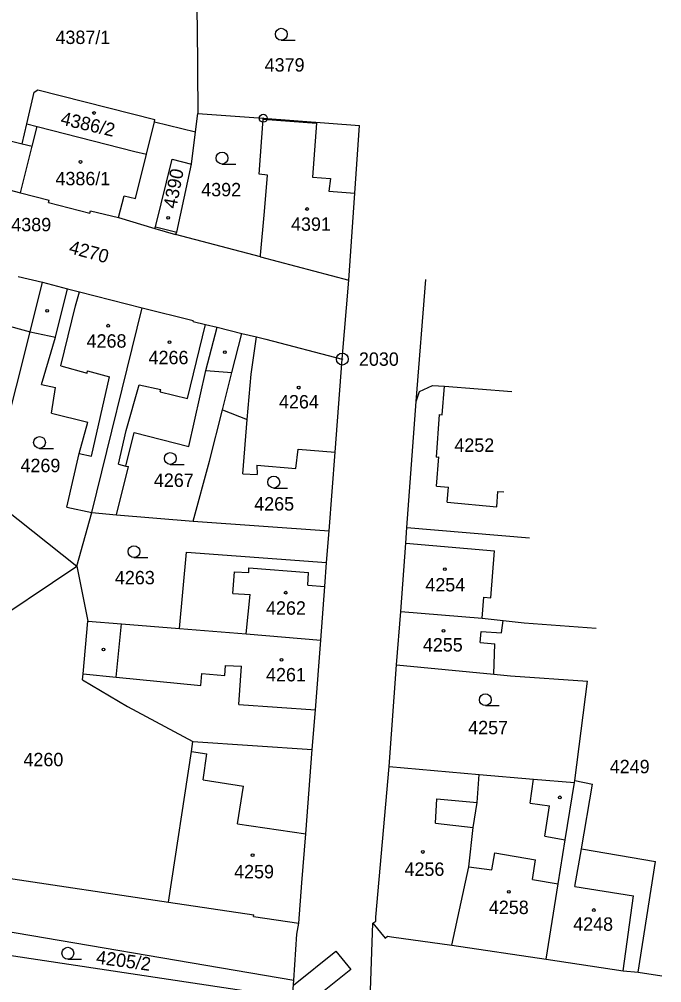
# Model space of a CAD drawing. Extents: x -735092 to -733385, y -1122435 to -1118992.
# Drawn here: x -734279.2 to -734197.7, y -1119977.2 to -1119855 of the extents above; entities that cross this region are included whole.
import ezdxf

# ---------------------------------------------------------------- set-up
doc = ezdxf.new("R2010")
doc.units = 0
for name, color, linetype in [('Vrstva 1', 7, 'Continuous'), ('Vrstva 16', 7, 'Continuous'), ('Vrstva 17', 7, 'Continuous'), ('Vrstva 18', 7, 'Continuous'), ('Vrstva 19', 7, 'Continuous'), ('Vrstva 25', 7, 'Continuous'), ('Vrstva 27', 7, 'Continuous'), ('Vrstva 4', 7, 'Continuous')]:
    doc.layers.add(name, color=color, linetype=linetype)

msp = doc.modelspace()

# ---------------------------------------------------------------- linework, layer by layer
at = {"layer": 'Vrstva 1'}
for points in [[(-734256.69, -1119853.08), (-734256.63, -1119855.69)], [(-734256.63, -1119855.69), (-734256.53, -1119866.89)], [(-734277.31, -1119864.19), (-734276.85, -1119863.89)], [(-734276.85, -1119863.89), (-734261.98, -1119867.68)], [(-734278.24, -1119868.23), (-734277.31, -1119864.19)], [(-734262.05, -1119867.95), (-734261.98, -1119867.68)], [(-734256.82, -1119869.23), (-734256.53, -1119866.89)], [(-734256.53, -1119866.89), (-734248.24, -1119867.51)], [(-734248.77, -1119874.63), (-734248.25, -1119867.65)], [(-734248.25, -1119867.65), (-734248.24, -1119867.51)], [(-734248.24, -1119867.51), (-734236.05, -1119868.43)], [(-734278.82, -1119870.75), (-734278.24, -1119868.23)], [(-734278.24, -1119868.23), (-734276.93, -1119868.57)], [(-734276.93, -1119868.57), (-734264.52, -1119871.74)], [(-734263.06, -1119872.09), (-734262.05, -1119867.95)], [(-734262.05, -1119867.95), (-734256.82, -1119869.23)], [(-734236.63, -1119877.02), (-734236.05, -1119868.43)], [(-734281.35, -1119870.11), (-734278.82, -1119870.75)], [(-734257.33, -1119873.34), (-734256.82, -1119869.23)], [(-734279.05, -1119876.97), (-734277.56, -1119871.07)], [(-734278.82, -1119870.75), (-734277.56, -1119871.07)], [(-734264.52, -1119871.74), (-734263.06, -1119872.09)], [(-734261.93, -1119881.28), (-734259.81, -1119872.72)], [(-734259.81, -1119872.72), (-734257.33, -1119873.34)], [(-734259.22, -1119881.95), (-734257.33, -1119873.34)], [(-734247.7, -1119874.72), (-734248.77, -1119874.63)], [(-734248.1, -1119879.34), (-734247.7, -1119874.72)], [(-734282.77, -1119876.02), (-734279.05, -1119876.97)], [(-734279.05, -1119876.97), (-734275.41, -1119877.92)], [(-734237.39, -1119888.05), (-734236.63, -1119877.02)], [(-734275.48, -1119878.21), (-734275.41, -1119877.92)], [(-734275.48, -1119878.21), (-734270.22, -1119879.55)], [(-734270.22, -1119879.55), (-734270.15, -1119879.26)], [(-734270.15, -1119879.26), (-734266.59, -1119880.13)], [(-734248.59, -1119884.89), (-734248.1, -1119879.34)], [(-734266.59, -1119880.13), (-734261.98, -1119881.49)], [(-734261.98, -1119881.49), (-734261.93, -1119881.28)], [(-734261.98, -1119881.49), (-734259.36, -1119882.27)], [(-734259.36, -1119882.27), (-734259.22, -1119881.95)], [(-734248.61, -1119885.09), (-734259.36, -1119882.27)], [(-734248.61, -1119885.09), (-734248.59, -1119884.89)], [(-734248.61, -1119885.09), (-734237.39, -1119888.05)], [(-734279.33, -1119887.58), (-734276.26, -1119888.32)], [(-734277.79, -1119894.61), (-734276.26, -1119888.32)], [(-734276.26, -1119888.32), (-734273.06, -1119889.15)], [(-734238.22, -1119898.08), (-734237.39, -1119888.05)], [(-734228.84, -1119903.46), (-734227.63, -1119887.99)], [(-734273.06, -1119889.15), (-734271.55, -1119889.54)], [(-734271.55, -1119889.54), (-734263.59, -1119891.56)], [(-734269.98, -1119917.53), (-734263.59, -1119891.56)], [(-734263.59, -1119891.56), (-734257.12, -1119893.19)], [(-734257.14, -1119893.29), (-734257.12, -1119893.19)], [(-734257.14, -1119893.29), (-734255.57, -1119893.68)], [(-734283.1, -1119915.46), (-734277.79, -1119894.61)], [(-734281.36, -1119893.66), (-734277.79, -1119894.61)], [(-734277.79, -1119894.61), (-734274.6, -1119895.28)], [(-734255.57, -1119893.68), (-734254.07, -1119894.04)], [(-734254.07, -1119894.04), (-734250.95, -1119894.81)], [(-734276.36, -1119901.31), (-734274.6, -1119895.28)], [(-734252.22, -1119899.79), (-734250.95, -1119894.81)], [(-734250.95, -1119894.81), (-734249.12, -1119895.24)], [(-734249.12, -1119895.24), (-734247.91, -1119895.53)], [(-734247.91, -1119895.53), (-734238.22, -1119898.08)], [(-734239.13, -1119909.89), (-734238.22, -1119898.08)], [(-734257.7, -1119909.17), (-734255.51, -1119899.51)], [(-734255.51, -1119899.51), (-734252.22, -1119899.79)], [(-734253.42, -1119904.53), (-734252.22, -1119899.79)], [(-734276.36, -1119901.31), (-734274.6, -1119901.67)], [(-734275.09, -1119904.96), (-734274.6, -1119901.67)], [(-734228.43, -1119902.19), (-734226.77, -1119901.41)], [(-734226.77, -1119901.41), (-734225.26, -1119901.5)], [(-734225.26, -1119901.5), (-734216.7, -1119902.18)], [(-734228.84, -1119903.46), (-734228.43, -1119902.19)], [(-734230.01, -1119919.44), (-734228.84, -1119903.46)], [(-734275.09, -1119904.96), (-734270.5, -1119906.09)], [(-734255.07, -1119911.03), (-734253.42, -1119904.53)], [(-734253.42, -1119904.53), (-734250.27, -1119905.74)], [(-734271.61, -1119910.05), (-734270.5, -1119906.09)], [(-734250.85, -1119912.63), (-734250.27, -1119905.74)], [(-734265.67, -1119911.65), (-734264.62, -1119907.39)], [(-734264.62, -1119907.39), (-734257.7, -1119909.17)], [(-734273.17, -1119916.86), (-734271.61, -1119910.05)], [(-734244.09, -1119911.98), (-734243.82, -1119909.51)], [(-734243.82, -1119909.51), (-734239.13, -1119909.89)], [(-734239.89, -1119919.87), (-734239.13, -1119909.89)], [(-734266.85, -1119917.85), (-734265.35, -1119911.73)], [(-734265.67, -1119911.65), (-734265.35, -1119911.73)], [(-734257.15, -1119918.65), (-734255.07, -1119911.03)], [(-734249.06, -1119911.52), (-734249.03, -1119912.74)], [(-734249.06, -1119911.52), (-734244.09, -1119911.98)], [(-734250.85, -1119912.63), (-734249.03, -1119912.74)], [(-734283.1, -1119915.46), (-734271.9, -1119924.37)], [(-734273.17, -1119916.86), (-734269.98, -1119917.53)], [(-734271.9, -1119924.37), (-734269.98, -1119917.53)], [(-734269.98, -1119917.53), (-734266.85, -1119917.85)], [(-734266.85, -1119917.85), (-734257.15, -1119918.65)], [(-734257.15, -1119918.65), (-734239.89, -1119919.87)], [(-734240.2, -1119923.91), (-734239.89, -1119919.87)], [(-734230.15, -1119921.42), (-734230.01, -1119919.44)], [(-734230.01, -1119919.44), (-734214.46, -1119920.76)], [(-734230.79, -1119930.1), (-734230.15, -1119921.42)], [(-734258.88, -1119932.26), (-734258, -1119922.59)], [(-734258, -1119922.59), (-734240.2, -1119923.91)], [(-734240.43, -1119926.95), (-734240.2, -1119923.91)], [(-734296.88, -1119941.11), (-734271.9, -1119924.37)], [(-734271.9, -1119924.37), (-734270.5, -1119931.32)], [(-734240.95, -1119933.73), (-734240.43, -1119926.95)], [(-734231.35, -1119936.9), (-734230.79, -1119930.1)], [(-734230.79, -1119930.1), (-734220.46, -1119930.94)], [(-734271.08, -1119938.04), (-734270.5, -1119931.32)], [(-734270.5, -1119931.32), (-734266.21, -1119931.67)], [(-734220.46, -1119930.94), (-734217.8, -1119931.24)], [(-734217.8, -1119931.24), (-734215.15, -1119931.53)], [(-734266.21, -1119931.67), (-734258.88, -1119932.26)], [(-734258.88, -1119932.26), (-734250.4, -1119932.95)], [(-734215.15, -1119931.53), (-734206.01, -1119932.21)], [(-734250.4, -1119932.95), (-734240.95, -1119933.73)], [(-734241.63, -1119942.58), (-734240.95, -1119933.73)], [(-734232.29, -1119949.77), (-734231.35, -1119936.9)], [(-734231.35, -1119936.9), (-734218.99, -1119938.07)], [(-734271.15, -1119938.8), (-734271.08, -1119938.04)], [(-734218.99, -1119938.07), (-734216.89, -1119938.27)], [(-734216.89, -1119938.27), (-734207.11, -1119938.94)], [(-734271.15, -1119938.8), (-734265.46, -1119942.15)], [(-734208.74, -1119951.58), (-734207.11, -1119938.94)], [(-734265.46, -1119942.15), (-734257.19, -1119946.61)], [(-734242.03, -1119947.63), (-734241.63, -1119942.58)], [(-734257.36, -1119947.87), (-734257.19, -1119946.61)], [(-734257.19, -1119946.61), (-734242.03, -1119947.63)], [(-734260.28, -1119967.02), (-734257.36, -1119947.87)], [(-734242.85, -1119958.34), (-734242.03, -1119947.63)], [(-734233.97, -1119968.91), (-734232.29, -1119949.77)], [(-734232.29, -1119949.77), (-734220.84, -1119950.79)], [(-734221.1, -1119954.35), (-734220.84, -1119950.79)], [(-734220.84, -1119950.79), (-734213.95, -1119951.39)], [(-734213.95, -1119951.39), (-734208.77, -1119951.83)], [(-734209.93, -1119959.11), (-734208.77, -1119951.83)], [(-734208.77, -1119951.83), (-734208.74, -1119951.58)], [(-734208.74, -1119951.58), (-734206.5, -1119952.02)], [(-734207.88, -1119960.22), (-734206.5, -1119952.02)], [(-734221.61, -1119957.51), (-734221.1, -1119954.35)], [(-734222.15, -1119962.5), (-734221.61, -1119957.51)], [(-734243.34, -1119964.56), (-734242.85, -1119958.34)], [(-734210.82, -1119964.66), (-734209.93, -1119959.11)], [(-734207.88, -1119960.22), (-734198.49, -1119961.86)], [(-734200.69, -1119975.9), (-734198.49, -1119961.86)], [(-734224.33, -1119972.47), (-734222.15, -1119962.5)], [(-734281.73, -1119963.79), (-734260.28, -1119967.02)], [(-734243.74, -1119969.66), (-734243.34, -1119964.56)], [(-734212.35, -1119974.25), (-734210.82, -1119964.66)], [(-734260.28, -1119967.02), (-734249.43, -1119968.62)], [(-734249.46, -1119968.8), (-734249.43, -1119968.62)], [(-734249.46, -1119968.8), (-734243.74, -1119969.66)], [(-734233.98, -1119969.41), (-734233.97, -1119968.91)], [(-734287.06, -1119969.63), (-734244.36, -1119976.92)], [(-734243.97, -1119971.08), (-734243.74, -1119969.66)], [(-734234.74, -1119980.64), (-734234.34, -1119969.65)], [(-734234.34, -1119969.65), (-734233.98, -1119969.41)], [(-734234.34, -1119969.65), (-734232.8, -1119971.57)], [(-734244.36, -1119976.92), (-734243.97, -1119971.08)], [(-734232.8, -1119971.57), (-734232.47, -1119971.33)], [(-734232.47, -1119971.33), (-734231.99, -1119971.42)], [(-734231.99, -1119971.42), (-734224.33, -1119972.47)], [(-734224.33, -1119972.47), (-734212.35, -1119974.25)], [(-734284.75, -1119973.09), (-734244.54, -1119979.16)], [(-734212.35, -1119974.25), (-734202.6, -1119975.7)], [(-734202.6, -1119975.7), (-734200.69, -1119975.9)], [(-734200.69, -1119975.9), (-734197.7, -1119976.37)], [(-734244.54, -1119979.16), (-734244.36, -1119976.92)]]:
    msp.add_lwpolyline(points, dxfattribs=at)
at = {"layer": 'Vrstva 25'}
for points in [[(-734245.96, -1119857.6), (-734244.21, -1119857.6)], [(-734253.47, -1119873.32), (-734251.72, -1119873.32)], [(-734276.62, -1119909.41), (-734274.87, -1119909.41)], [(-734260.04, -1119911.44), (-734258.29, -1119911.44)], [(-734246.91, -1119914.44), (-734245.16, -1119914.44)], [(-734264.64, -1119923.26), (-734262.89, -1119923.26)], [(-734220.07, -1119942.06), (-734218.32, -1119942.06)], [(-734273.03, -1119974.23), (-734271.28, -1119974.23)]]:
    msp.add_lwpolyline(points, dxfattribs=at)
for centre, radius in [((-734245.96, -1119856.85), 0.75), ((-734269.71, -1119866.85), 0.175), ((-734248.24, -1119867.51), 0.5), ((-734248.24, -1119867.51), 0.032), ((-734253.47, -1119872.57), 0.75), ((-734271.41, -1119873.06), 0.175), ((-734260.3, -1119880.14), 0.175), ((-734242.69, -1119879.03), 0.175), ((-734275.64, -1119891.96), 0.175), ((-734267.93, -1119893.84), 0.175), ((-734260.15, -1119895.93), 0.175), ((-734253.11, -1119897.21), 0.175), ((-734238.22, -1119898.08), 0.75), ((-734238.22, -1119898.08), 0.032), ((-734243.75, -1119901.7), 0.175), ((-734276.62, -1119908.66), 0.75), ((-734260.04, -1119910.69), 0.75), ((-734246.91, -1119913.69), 0.75), ((-734264.64, -1119922.51), 0.75), ((-734225.21, -1119924.74), 0.175), ((-734245.4, -1119927.72), 0.175), ((-734225.38, -1119932.57), 0.175), ((-734268.5, -1119934.94), 0.175), ((-734245.92, -1119936.26), 0.175), ((-734220.07, -1119941.31), 0.75), ((-734210.61, -1119953.7), 0.175), ((-734228, -1119960.63), 0.175), ((-734249.59, -1119961.03), 0.175), ((-734217.1, -1119965.68), 0.175), ((-734206.31, -1119968), 0.175), ((-734273.03, -1119973.48), 0.75)]:
    msp.add_circle(centre, radius, dxfattribs=at)
at = {"layer": 'Vrstva 27'}
for points in [[(-734244.41, -1119977.53), (-734239.02, -1119973.21)], [(-734239.02, -1119973.21), (-734237.14, -1119975.55)], [(-734237.14, -1119975.55), (-734241.77, -1119979.26)]]:
    msp.add_lwpolyline(points, dxfattribs=at)
at = {"layer": 'Vrstva 4'}
for points in [[(-734248.25, -1119867.65), (-734241.47, -1119868.15)], [(-734277.56, -1119871.07), (-734276.93, -1119868.57)], [(-734241.47, -1119868.15), (-734241.99, -1119874.97)], [(-734264.45, -1119877.71), (-734263.06, -1119872.09)], [(-734241.99, -1119874.97), (-734239.73, -1119875.15), (-734239.91, -1119876.78), (-734236.63, -1119877.02)], [(-734266.59, -1119880.13), (-734265.9, -1119877.35)], [(-734265.9, -1119877.35), (-734264.45, -1119877.71)], [(-734261.93, -1119881.28), (-734259.22, -1119881.95)], [(-734274.6, -1119895.28), (-734273.06, -1119889.15)], [(-734272.06, -1119891.31), (-734271.55, -1119889.54)], [(-734273.94, -1119898.92), (-734272.06, -1119891.31)], [(-734257.84, -1119903.07), (-734255.57, -1119893.68)], [(-734255.51, -1119899.51), (-734254.07, -1119894.04)], [(-734249.77, -1119899.99), (-734249.12, -1119895.24)], [(-734273.94, -1119898.92), (-734270.58, -1119899.88)], [(-734270.58, -1119899.88), (-734270.52, -1119899.57)], [(-734270.52, -1119899.57), (-734267.76, -1119900.33)], [(-734270.03, -1119910.41), (-734267.76, -1119900.33)], [(-734250.27, -1119905.74), (-734249.77, -1119899.99)], [(-734265.64, -1119907.14), (-734263.98, -1119901.34)], [(-734263.98, -1119901.34), (-734261.25, -1119901.92)], [(-734261.32, -1119902.22), (-734261.25, -1119901.92)], [(-734225.55, -1119905.17), (-734225.26, -1119901.5)], [(-734261.32, -1119902.22), (-734257.84, -1119903.07)], [(-734226.25, -1119910.51), (-734225.87, -1119905.13)], [(-734225.87, -1119905.13), (-734225.55, -1119905.17)], [(-734266.61, -1119911.42), (-734265.64, -1119907.14)], [(-734271.61, -1119910.05), (-734270.03, -1119910.41)], [(-734226.25, -1119910.51), (-734225.96, -1119910.5)], [(-734226.25, -1119914.21), (-734225.96, -1119910.5)], [(-734266.61, -1119911.42), (-734265.67, -1119911.65)], [(-734226.25, -1119914.21), (-734224.75, -1119914.34)], [(-734224.9, -1119916.23), (-734224.75, -1119914.34)], [(-734218.63, -1119916.82), (-734218.47, -1119914.87)], [(-734218.47, -1119914.87), (-734217.72, -1119914.93)], [(-734224.9, -1119916.23), (-734218.63, -1119916.82)], [(-734230.15, -1119921.42), (-734218.89, -1119922.41)], [(-734219.38, -1119928.37), (-734218.89, -1119922.41)], [(-734252.11, -1119927.81), (-734251.89, -1119925.07)], [(-734251.89, -1119925.07), (-734250.09, -1119925.16)], [(-734250.09, -1119925.16), (-734250.07, -1119924.58)], [(-734250.07, -1119924.58), (-734242.49, -1119925.16)], [(-734242.57, -1119926.76), (-734242.49, -1119925.16)], [(-734242.57, -1119926.76), (-734240.43, -1119926.95)], [(-734252.11, -1119927.81), (-734249.9, -1119927.94)], [(-734250.4, -1119932.95), (-734249.9, -1119927.94)], [(-734220.46, -1119930.94), (-734220.25, -1119928.3)], [(-734220.25, -1119928.3), (-734219.38, -1119928.37)], [(-734218.01, -1119932.84), (-734217.8, -1119931.24)], [(-734266.92, -1119938.45), (-734266.21, -1119931.67)], [(-734220.71, -1119934.05), (-734220.6, -1119932.63)], [(-734220.6, -1119932.63), (-734218.01, -1119932.84)], [(-734220.71, -1119934.05), (-734218.86, -1119934.2)], [(-734218.99, -1119938.07), (-734218.86, -1119934.2)], [(-734253.13, -1119938.23), (-734253.02, -1119936.98)], [(-734253.02, -1119936.98), (-734251.02, -1119937.04)], [(-734251.36, -1119941.9), (-734251.02, -1119937.04)], [(-734271.08, -1119938.04), (-734266.92, -1119938.45)], [(-734266.92, -1119938.45), (-734256.18, -1119939.49)], [(-734256.18, -1119939.49), (-734256.03, -1119937.98)], [(-734256.03, -1119937.98), (-734253.13, -1119938.23)], [(-734251.36, -1119941.9), (-734241.63, -1119942.58)], [(-734257.36, -1119947.87), (-734255.42, -1119948.18)], [(-734255.87, -1119951.48), (-734255.42, -1119948.18)], [(-734255.87, -1119951.48), (-734250.77, -1119952.27)], [(-734214.38, -1119954.43), (-734213.95, -1119951.39)], [(-734251.5, -1119957.04), (-734250.77, -1119952.27)], [(-734226.39, -1119956.96), (-734226.24, -1119953.9)], [(-734226.24, -1119953.9), (-734221.1, -1119954.35)], [(-734214.38, -1119954.43), (-734211.93, -1119954.76)], [(-734212.53, -1119958.63), (-734211.93, -1119954.76)], [(-734251.5, -1119957.04), (-734242.85, -1119958.34)], [(-734226.39, -1119956.96), (-734221.61, -1119957.51)], [(-734212.53, -1119958.63), (-734209.93, -1119959.11)], [(-734219.24, -1119962.91), (-734218.87, -1119960.75)], [(-734218.87, -1119960.75), (-734213.69, -1119961.63)], [(-734208.72, -1119965), (-734207.88, -1119960.22)], [(-734214.11, -1119964.11), (-734213.69, -1119961.63)], [(-734222.15, -1119962.5), (-734219.24, -1119962.91)], [(-734214.11, -1119964.11), (-734210.82, -1119964.66)], [(-734208.72, -1119965), (-734201.26, -1119966.21)], [(-734202.6, -1119975.7), (-734201.26, -1119966.21)]]:
    msp.add_lwpolyline(points, dxfattribs=at)

# ---------------------------------------------------------------- texts
at = {"layer": 'Vrstva 16'}
msp.add_text('4389', height=1.7, dxfattribs=at).set_placement((-734280.2, -1119881.86))
at = {"layer": 'Vrstva 17'}
msp.add_text('2030', height=1.7, dxfattribs=at).set_placement((-734236.11, -1119898.93))
at = {"layer": 'Vrstva 18'}
for s, p in [('4387/1', (-734274.6, -1119858.09)), ('4379', (-734248.06, -1119861.59)), ('4392', (-734256.11, -1119877.42)), ('4269', (-734279.04, -1119912.43)), ('4267', (-734262.12, -1119914.3)), ('4265', (-734249.39, -1119917.3)), ('4263', (-734267.06, -1119926.66)), ('4257', (-734222.25, -1119945.69)), ('4260', (-734278.66, -1119949.75)), ('4249', (-734204.29, -1119950.64))]:
    msp.add_text(s, height=1.7, dxfattribs=at).set_placement(p)
for s, rotation, p in [('4270', 344.80274, (-734272.995, -1119884.61)), ('4205/2', 352.2028, (-734269.515, -1119974.789))]:
    msp.add_text(s, height=1.7, rotation=rotation, dxfattribs=at).set_placement(p)
at = {"layer": 'Vrstva 19'}
for s, rotation, p in [('4386/2', 346.80276, (-734274.05, -1119868.291)), ('4390', 79.00063, (-734259.278, -1119879.066))]:
    msp.add_text(s, height=1.7, rotation=rotation, dxfattribs=at).set_placement(p)
for s, p in [('4386/1', (-734274.6, -1119876.02)), ('4391', (-734244.72, -1119881.8)), ('4268', (-734270.65, -1119896.63)), ('4266', (-734262.79, -1119898.73)), ('4264', (-734246.25, -1119904.34)), ('4252', (-734224, -1119909.85)), ('4254', (-734227.68, -1119927.57)), ('4262', (-734247.89, -1119930.52)), ('4255', (-734228, -1119935.19)), ('4261', (-734247.89, -1119938.98)), ('4256', (-734230.33, -1119963.66)), ('4259', (-734251.94, -1119963.98)), ('4258', (-734219.63, -1119968.51)), ('4248', (-734208.93, -1119970.63))]:
    msp.add_text(s, height=1.7, dxfattribs=at).set_placement(p)

doc.saveas('drawing.dxf')
